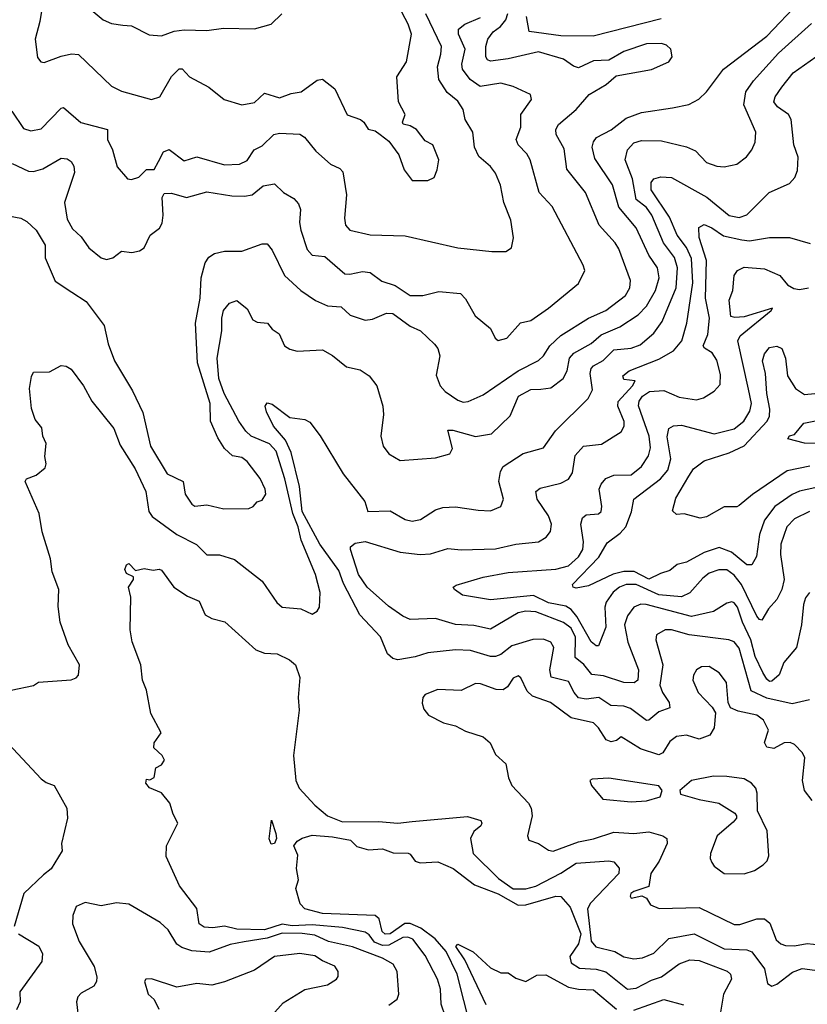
# Model space of a CAD drawing. Extents: x 1308313 to 1441400, y 959662 to 1036319.
# Tile 366 of 656: x 1377660 to 1380796, y 1007325 to 1011242. Entities that reach past the tile are written whole.
import ezdxf

# ---------------------------------------------------------------- set-up
doc = ezdxf.new("R2010")
doc.units = 0

msp = doc.modelspace()

# ---------------------------------------------------------------- linework, layer by layer
at = {"layer": '0CON10XD'}
for points in [[(1377625.9, 1008574.1), (1377715, 1008593.8), (1377735, 1008606), (1377865, 1008615.8), (1377885, 1008623.8), (1377894, 1008635), (1377898.1, 1008675), (1377852.5, 1008755), (1377820.8, 1008845), (1377812.7, 1008907.3), (1377816.2, 1008975), (1377789.2, 1009045), (1377782.3, 1009097.7), (1377750, 1009205), (1377737.5, 1009277.5), (1377681.2, 1009405), (1377686.7, 1009415), (1377725, 1009430), (1377761.2, 1009458.8), (1377765.8, 1009475), (1377760, 1009505), (1377765, 1009556), (1377752.2, 1009585), (1377748.1, 1009618.1), (1377721.7, 1009651.7), (1377707.5, 1009695), (1377699.2, 1009775), (1377707.6, 1009822.4), (1377715, 1009840), (1377779.3, 1009840.7), (1377825, 1009866.2), (1377845, 1009863.8), (1377865, 1009852.5), (1377913.8, 1009785), (1377947.5, 1009725), (1378035, 1009615.8), (1378059.9, 1009549.9), (1378120.3, 1009455), (1378162.2, 1009365), (1378174.7, 1009285), (1378188, 1009265), (1378285, 1009193.6), (1378364, 1009154), (1378405, 1009113.3), (1378455, 1009112.5), (1378515.6, 1009095), (1378625, 1009008.6), (1378683.8, 1008923.8), (1378705.4, 1008905.4), (1378778.8, 1008898.8), (1378825, 1008877.5), (1378845, 1008888.8), (1378854.2, 1008905), (1378856.6, 1008963.4), (1378838.1, 1009035), (1378780.9, 1009170.9), (1378768.1, 1009225), (1378747.1, 1009277.1), (1378716.2, 1009415), (1378681.5, 1009525), (1378655, 1009555.2), (1378581.2, 1009585), (1378560.9, 1009605), (1378532.2, 1009645), (1378474.7, 1009755), (1378452.8, 1009815), (1378445.7, 1009895), (1378465.2, 1010004.8), (1378464.7, 1010055), (1378471.4, 1010085), (1378495, 1010114.5), (1378525, 1010125.6), (1378565, 1010091.4), (1378587.8, 1010047.8), (1378605, 1010039.2), (1378646, 1010035), (1378665, 1010011.4), (1378692.4, 1009992.4), (1378714, 1009945), (1378735, 1009932), (1378765, 1009924), (1378865, 1009928.6), (1378905, 1009905.8), (1378960.9, 1009860.9), (1379015, 1009849.1), (1379051.1, 1009825), (1379081.9, 1009785), (1379105.6, 1009705), (1379107.9, 1009672.1), (1379097.5, 1009585), (1379107.1, 1009545), (1379130, 1009515), (1379175, 1009488.9), (1379315, 1009498.9), (1379372, 1009515), (1379383.2, 1009536.8), (1379365, 1009608.8), (1379385, 1009608.7), (1379474.4, 1009584.4), (1379538.1, 1009595), (1379613.4, 1009666.6), (1379645.5, 1009745), (1379695, 1009770.7), (1379735, 1009772.8), (1379775, 1009778), (1379823.2, 1009815), (1379839.7, 1009845), (1379848.9, 1009895), (1379866.1, 1009915), (1379935, 1009953.7), (1379975, 1009988.9), (1380049.2, 1010020.8), (1380122.2, 1010067.8), (1380155, 1010103.1), (1380191.4, 1010165), (1380206.1, 1010215), (1380198.9, 1010255), (1380165.2, 1010305), (1380113.9, 1010413.9), (1380045.8, 1010495.8), (1380020.3, 1010585), (1379949.5, 1010689.5), (1379939.7, 1010735), (1379944.2, 1010755.7), (1379957, 1010773), (1380015, 1010803.8), (1380075, 1010851.1), (1380135, 1010873.3), (1380258.9, 1010891.1), (1380324.6, 1010905.4), (1380363.8, 1010926.2), (1380394.6, 1010955.4), (1380461.8, 1011045), (1380635, 1011177), (1380766.5, 1011315)], [(1377754.5, 1011325.5), (1377740.2, 1011235), (1377721.8, 1011165), (1377731.3, 1011091.3), (1377744.4, 1011074.4), (1377758.1, 1011071.9), (1377825, 1011096.8), (1377866.3, 1011106.3), (1377893.8, 1011103.8), (1378025, 1010977.8), (1378065, 1010958.2), (1378184.6, 1010924.6), (1378218.1, 1010935), (1378265, 1011016.2), (1378295, 1011046.7), (1378306.4, 1011046.4), (1378335.7, 1011015), (1378413.6, 1010973.6), (1378474.2, 1010924.3), (1378545, 1010903.3), (1378595, 1010912.2), (1378635, 1010949.5), (1378695, 1010931.6), (1378741.2, 1010948.8), (1378780.8, 1010955), (1378845, 1011001.5), (1378865, 1011005.7), (1378915, 1010966.7), (1378963.4, 1010863.4), (1379016.7, 1010845), (1379030, 1010835), (1379047, 1010807), (1379075, 1010800), (1379095.5, 1010785.5), (1379129.5, 1010759.5), (1379170, 1010705), (1379191.2, 1010645), (1379222.3, 1010602.3), (1379285, 1010602.5), (1379310, 1010615), (1379322.5, 1010645), (1379328.5, 1010685), (1379304.2, 1010744.2), (1379275, 1010760), (1379240, 1010805), (1379215, 1010819.5), (1379186.7, 1010826.7), (1379183.8, 1010835), (1379194.3, 1010865), (1379167.7, 1010915), (1379161.1, 1011015), (1379200.5, 1011075), (1379220.3, 1011185), (1379207, 1011225), (1379169, 1011295)], [(1377951.9, 1011275), (1377991.7, 1011241.7), (1378025, 1011226.7), (1378070.3, 1011220.3), (1378105, 1011218.1), (1378175, 1011181.8), (1378225, 1011178.4), (1378275, 1011197.3), (1378315, 1011201.8), (1378405, 1011199.7), (1378471.5, 1011208.5), (1378595, 1011206.4), (1378661.2, 1011225), (1378703.8, 1011265)], [(1377628.7, 1010878.7), (1377675, 1010810), (1377705, 1010800), (1377745, 1010808.5), (1377825, 1010890), (1377835, 1010892.9), (1377902.8, 1010832.8), (1378009.2, 1010805), (1378009.5, 1010765), (1378028.9, 1010725), (1378047.5, 1010657.5), (1378088.8, 1010608.8), (1378105, 1010606), (1378134.2, 1010615.8), (1378165, 1010646.7), (1378195, 1010646.7), (1378212.2, 1010677.8), (1378232.9, 1010717.1), (1378255, 1010726.5), (1378315, 1010680.8), (1378365, 1010696.7), (1378475, 1010665.5), (1378535, 1010667.1), (1378565, 1010681.8), (1378593.6, 1010725), (1378625, 1010740.8), (1378672.1, 1010785), (1378695, 1010790.5), (1378775, 1010787.5), (1378793.6, 1010775), (1378838.8, 1010718.8), (1378897.7, 1010667.7), (1378935, 1010650), (1378946.5, 1010636.5), (1378961.8, 1010545), (1378953.2, 1010453.2), (1378957.5, 1010425), (1378975, 1010404.3), (1379055, 1010386.5), (1379195, 1010382.9), (1379404.6, 1010334.6), (1379539.7, 1010320.3), (1379595, 1010320), (1379618, 1010335), (1379625.8, 1010374.2), (1379615.5, 1010445), (1379586.9, 1010515), (1379573.9, 1010583.9), (1379555, 1010632), (1379535, 1010657.8), (1379488.3, 1010698.3), (1379471.3, 1010735), (1379464.5, 1010795), (1379433.3, 1010845), (1379425.4, 1010885), (1379405, 1010918.5), (1379362.1, 1010952.1), (1379329.2, 1011005), (1379323.2, 1011055), (1379337.1, 1011105), (1379338.8, 1011135), (1379276.7, 1011265)], [(1377630.2, 1010670.2), (1377695, 1010639.3), (1377715, 1010638.2), (1377751.7, 1010648.3), (1377825, 1010691.5), (1377848.5, 1010688.5), (1377865, 1010678.6), (1377875, 1010660), (1377877.8, 1010635), (1377838.4, 1010515), (1377848.9, 1010448.9), (1377870.2, 1010410.2), (1377905, 1010378.8), (1377935, 1010334.5), (1377984.2, 1010295), (1378005, 1010287.8), (1378030.8, 1010295), (1378065, 1010321.9), (1378106.1, 1010316.1), (1378137.6, 1010322.4), (1378156.2, 1010335), (1378179.5, 1010385), (1378216.5, 1010413.5), (1378226.8, 1010433.2), (1378231.6, 1010465), (1378227.5, 1010535), (1378235, 1010550.8), (1378265, 1010552.1), (1378324.5, 1010534.5), (1378405, 1010557.4), (1378505, 1010541.1), (1378555, 1010540), (1378585, 1010545.4), (1378628.8, 1010581.2), (1378675, 1010588.6), (1378710.6, 1010555), (1378750.9, 1010530.9), (1378769.4, 1010509.4), (1378777.5, 1010487.5), (1378774.1, 1010435), (1378778.7, 1010405), (1378805, 1010328.6), (1378825, 1010306), (1378875, 1010299.8), (1378955, 1010230.8), (1378975, 1010229.6), (1379025, 1010241.1), (1379055, 1010236.4), (1379102, 1010202), (1379154.6, 1010184.6), (1379215, 1010145.6), (1379265, 1010144.5), (1379328.6, 1010161.4), (1379415, 1010152.9), (1379435, 1010132), (1379474, 1010064), (1379534.2, 1010014.2), (1379552.5, 1009975), (1379565, 1009966), (1379600, 1009975), (1379654.4, 1010035.6), (1379695, 1010046), (1379766, 1010095), (1379885, 1010192.5), (1379910, 1010245), (1379902.9, 1010265), (1379779.4, 1010499.4), (1379728.2, 1010555), (1379692.1, 1010685), (1379678.5, 1010708.5), (1379644.3, 1010745), (1379636, 1010765), (1379655.6, 1010814.4), (1379655.6, 1010865), (1379697.1, 1010925), (1379694.3, 1010944.3), (1379625, 1010976.8), (1379575, 1010989.6), (1379493.3, 1010976.7), (1379453, 1011005), (1379422.6, 1011045), (1379420.7, 1011065), (1379433.1, 1011125), (1379406.9, 1011185), (1379407.5, 1011205), (1379432.3, 1011225), (1379495, 1011250.9)], [(1377867.7, 1010157.7), (1377925, 1010121.4), (1377996.9, 1010025), (1378012.8, 1009952.8), (1378037.9, 1009885), (1378108.8, 1009765), (1378150, 1009680), (1378180.3, 1009545), (1378247.1, 1009435), (1378311.5, 1009405), (1378318.8, 1009355), (1378345, 1009314.3), (1378356.9, 1009306.9), (1378405, 1009311.5), (1378473.2, 1009296.8), (1378572.4, 1009297.6), (1378590, 1009305), (1378605.9, 1009324.1), (1378625, 1009331.2), (1378639.5, 1009355), (1378637.3, 1009375), (1378616.9, 1009416.9), (1378565, 1009484), (1378545, 1009500), (1378506.9, 1009506.9), (1378475.9, 1009535.9), (1378448.9, 1009578.9), (1378419.7, 1009645), (1378418, 1009715), (1378367.6, 1009877.6), (1378359.3, 1010035), (1378378.5, 1010135), (1378382.9, 1010215), (1378398, 1010275), (1378412.8, 1010297.2), (1378435, 1010312.5), (1378475, 1010321.2), (1378545, 1010320.8), (1378625, 1010350), (1378645, 1010350.8), (1378665, 1010325.8), (1378714.5, 1010225), (1378779.2, 1010165), (1378837.8, 1010125), (1378885, 1010104.1), (1378939.7, 1010099.7), (1378976.3, 1010066.3), (1379035, 1010046.5), (1379065, 1010050.4), (1379120, 1010075), (1379145, 1010073), (1379215, 1010023.3), (1379255.6, 1010005), (1379311.5, 1009951.5), (1379324.6, 1009934.6), (1379332.9, 1009905), (1379317.6, 1009827.6), (1379334.6, 1009785), (1379353.4, 1009763.4), (1379405, 1009728.5), (1379425, 1009720.8), (1379445, 1009723.8), (1379505, 1009749.6), (1379645, 1009845.5), (1379725, 1009886.2), (1379745, 1009904.5), (1379770.8, 1009945), (1379813.9, 1009986.1), (1379925, 1010054.7), (1379993.1, 1010085), (1380071.6, 1010145), (1380088.6, 1010175), (1380091.8, 1010205), (1380045, 1010330), (1380030.8, 1010355), (1379967.3, 1010425), (1379912.5, 1010555), (1379838.1, 1010648.1), (1379828, 1010728), (1379796.2, 1010785), (1379794.6, 1010805), (1379804.8, 1010825.2), (1379875.5, 1010885), (1379927.5, 1010945), (1379995.6, 1010985), (1380035, 1011018.6), (1380175, 1011043.9), (1380244.2, 1011075), (1380257.1, 1011095), (1380252.5, 1011125), (1380235, 1011140.6), (1380215, 1011147.3), (1380155, 1011146), (1380065, 1011116.1), (1380005, 1011080.9), (1379945, 1011079.2), (1379885, 1011050.9), (1379865, 1011057.1), (1379825, 1011085.3), (1379725, 1011114.2), (1379605, 1011086.1), (1379535, 1011077.2), (1379522.9, 1011082.9), (1379516, 1011095), (1379515.8, 1011135), (1379523.5, 1011165), (1379545, 1011193.5), (1379574.3, 1011215.7), (1379595, 1011242.3), (1379603.7, 1011266.3)], [(1380213.8, 1011246.2), (1379943.3, 1011176.7), (1379815, 1011177.9), (1379688.6, 1011195), (1379678.4, 1011255)], [(1380804, 1008536), (1380735, 1008520.5), (1380635, 1008542.6), (1380571.9, 1008571.9), (1380525, 1008742.2), (1380505, 1008767.1), (1380483.3, 1008775), (1380325, 1008794.8), (1380255, 1008814.7), (1380230, 1008815), (1380195.7, 1008795), (1380192.1, 1008775), (1380220, 1008675), (1380208.1, 1008595), (1380218.8, 1008565), (1380246.1, 1008525), (1380247.8, 1008505), (1380205, 1008488.8), (1380165, 1008455.4), (1380155, 1008453.8), (1380091.9, 1008501.9), (1380065, 1008511.2), (1380013.6, 1008513.6), (1379965.2, 1008545.2), (1379915, 1008538.2), (1379885, 1008544.7), (1379866.9, 1008565), (1379845, 1008609.7), (1379775.9, 1008625.9), (1379771.2, 1008655), (1379787.2, 1008745), (1379775.2, 1008765.2), (1379745, 1008777.1), (1379703.3, 1008776.7), (1379619.4, 1008750.6), (1379575, 1008716.2), (1379555, 1008708), (1379535, 1008708.4), (1379455, 1008732.5), (1379395, 1008735.8), (1379285, 1008722.7), (1379235, 1008707.2), (1379165, 1008695.5), (1379145, 1008700.6), (1379125, 1008719.2), (1379096.4, 1008786.4), (1379013.9, 1008873.9), (1378948.7, 1008998.7), (1378930.4, 1009050.4), (1378855.5, 1009155), (1378784, 1009285), (1378773.9, 1009385), (1378740.8, 1009520.8), (1378718.7, 1009568.7), (1378670.8, 1009625), (1378642.2, 1009682.2), (1378637.1, 1009705), (1378645, 1009717.5), (1378665, 1009712), (1378735, 1009659.5), (1378795, 1009652), (1378815, 1009641.2), (1378856.2, 1009586.2), (1378947.8, 1009435), (1379034.4, 1009325), (1379046.2, 1009286.2), (1379135, 1009287.9), (1379195, 1009253.1), (1379223.2, 1009246.8), (1379255.9, 1009254.1), (1379315, 1009292.7), (1379345, 1009300.9), (1379395, 1009304.5), (1379485, 1009290.9), (1379535, 1009287.8), (1379575, 1009306), (1379586.4, 1009335), (1379567.8, 1009405), (1379574.7, 1009445), (1379584.8, 1009465.2), (1379665, 1009515.9), (1379745, 1009538.6), (1379793.4, 1009606.6), (1379923.2, 1009735), (1379940.7, 1009769.3), (1379931.6, 1009835), (1379935.5, 1009854.5), (1379944.7, 1009865), (1379983.4, 1009886.6), (1380025, 1009929), (1380095, 1009934.8), (1380130.7, 1009949.3), (1380184.5, 1009995.5), (1380218.5, 1010041.5), (1380274.1, 1010175), (1380278.6, 1010255), (1380266.4, 1010296.4), (1380222.8, 1010355), (1380176.3, 1010465), (1380155, 1010494.7), (1380115, 1010527.3), (1380099.5, 1010609.5), (1380070.8, 1010685), (1380080.5, 1010725), (1380105, 1010752.3), (1380135, 1010761.1), (1380215, 1010759.7), (1380315, 1010736.7), (1380350, 1010720), (1380395, 1010674.5), (1380435, 1010659.1), (1380465, 1010656.4), (1380515, 1010667.5), (1380553.3, 1010696.7), (1380575, 1010724.2), (1380588.5, 1010755), (1380590.9, 1010795), (1380543.3, 1010903.3), (1380551.6, 1010955), (1380581.5, 1010998.5), (1380681.4, 1011108.6), (1380812.7, 1011227.3)], [(1380805, 1008963.9), (1380788.1, 1008941.9), (1380780.2, 1008915), (1380772.9, 1008835), (1380752.2, 1008745), (1380702.2, 1008685), (1380683.8, 1008636.2), (1380655, 1008610), (1380645, 1008609.2), (1380635, 1008618.6), (1380618.2, 1008645), (1380588.1, 1008708.1), (1380570.3, 1008775), (1380537.4, 1008845), (1380518.2, 1008905), (1380505, 1008922.2), (1380495, 1008925.5), (1380475, 1008921.1), (1380422.7, 1008887.3), (1380335, 1008868.3), (1380154.8, 1008915.2), (1380132.9, 1008917.1), (1380105.2, 1008904.8), (1380079.5, 1008870.5), (1380068.4, 1008835), (1380081.1, 1008765), (1380123.2, 1008655), (1380120.4, 1008615), (1380106.7, 1008603.2), (1380065, 1008605.7), (1379985, 1008631.6), (1379937.6, 1008637.6), (1379906.4, 1008676.4), (1379871.4, 1008705), (1379872.9, 1008785), (1379855, 1008821.2), (1379825, 1008844), (1379715, 1008886), (1379675, 1008889.6), (1379645, 1008881.8), (1379535, 1008817.1), (1379467.7, 1008832.3), (1379395, 1008835.7), (1379315, 1008860.4), (1379215, 1008855.5), (1379185, 1008868.8), (1379128.6, 1008908.6), (1379043.8, 1008985), (1379008.8, 1009035), (1378976.9, 1009135), (1378976.5, 1009145), (1378995, 1009159.3), (1379035, 1009166.4), (1379175, 1009123.1), (1379255, 1009114.6), (1379295, 1009117.7), (1379365, 1009137.7), (1379417.2, 1009132.8), (1379555, 1009137.5), (1379635, 1009155.9), (1379725, 1009164.5), (1379756.1, 1009183.9), (1379773.8, 1009206.2), (1379777.7, 1009235), (1379765, 1009268.9), (1379720.4, 1009335), (1379715.6, 1009365), (1379731.8, 1009378.2), (1379815, 1009398.2), (1379845.2, 1009414.8), (1379861.2, 1009438.8), (1379871.9, 1009508.1), (1379905, 1009545.5), (1379976.2, 1009553.8), (1380055, 1009601.9), (1380067.1, 1009625), (1380066.9, 1009643.1), (1380041.6, 1009705), (1380042.9, 1009722.9), (1380100.4, 1009785), (1380110, 1009805), (1380065, 1009811.4), (1380060.8, 1009825), (1380086, 1009845), (1380205, 1009892.1), (1380262.5, 1009925), (1380295.8, 1009965), (1380315.8, 1010035), (1380339.9, 1010195), (1380335, 1010292.2), (1380315.3, 1010335.3), (1380277, 1010385), (1380247.1, 1010457.1), (1380174.7, 1010565), (1380173.6, 1010595), (1380185, 1010609.2), (1380212.4, 1010617.6), (1380255, 1010614.4), (1380396.3, 1010536.3), (1380485, 1010462.9), (1380525, 1010455.5), (1380555, 1010465.5), (1380644.4, 1010555), (1380725, 1010590.8), (1380746.7, 1010615), (1380757.2, 1010642.8), (1380760, 1010695), (1380741.5, 1010745), (1380732, 1010845), (1380721.5, 1010865), (1380676.5, 1010895), (1380662.1, 1010915), (1380667.5, 1010935), (1380695, 1010973.8), (1380739, 1011031), (1380875, 1011126.2)], [(1377615, 1010462), (1377665, 1010453.1), (1377688.8, 1010438.8), (1377725, 1010404.4), (1377761.8, 1010345), (1377761.4, 1010295), (1377801.9, 1010201.9), (1377867.7, 1010157.7)], [(1380805, 1009286.2), (1380745, 1009256.6), (1380714.7, 1009225), (1380690, 1009155), (1380689.5, 1009115), (1380703.7, 1009015), (1380694.3, 1008975.7), (1380675, 1008935.7), (1380641.5, 1008898.5), (1380615, 1008853.5), (1380605, 1008855.5), (1380595, 1008869.1), (1380534.3, 1008995), (1380505, 1009032.2), (1380475, 1009052.9), (1380443.6, 1009053.6), (1380405, 1009040.6), (1380379.3, 1009020.7), (1380327.7, 1008962.3), (1380295, 1008945.7), (1380205, 1008953.4), (1380115, 1008995.6), (1380075, 1008995.7), (1380048.4, 1008985), (1380022.3, 1008965), (1379994.8, 1008925), (1379990.2, 1008905), (1379993.2, 1008825), (1379965, 1008750.6), (1379955, 1008750.9), (1379935, 1008766.4), (1379878.2, 1008868.2), (1379855.9, 1008895.9), (1379835, 1008909.5), (1379765, 1008921.6), (1379705, 1008951.9), (1379535, 1008934.1), (1379422.9, 1008952.9), (1379391.4, 1008975), (1379386, 1008985), (1379397.3, 1008992.7), (1379505.4, 1009024.6), (1379605, 1009042.7), (1379795, 1009055.6), (1379845, 1009069.6), (1379884.2, 1009105), (1379902.7, 1009135), (1379904.4, 1009165), (1379894.1, 1009235), (1379900.3, 1009259.7), (1379915, 1009272.5), (1379963.8, 1009276.2), (1379974.4, 1009285), (1379977.3, 1009305), (1379967.5, 1009375), (1379975.3, 1009394.7), (1379993.8, 1009416.2), (1380025, 1009430.4), (1380095, 1009431.5), (1380135, 1009464.6), (1380163, 1009507), (1380171, 1009539), (1380166.8, 1009585), (1380124.3, 1009705.7), (1380126.1, 1009725), (1380139.6, 1009745), (1380167.1, 1009762.9), (1380225, 1009767.1), (1380285, 1009740.7), (1380355, 1009729.6), (1380382.3, 1009737.7), (1380425.4, 1009764.6), (1380448.5, 1009791.5), (1380450.1, 1009830.1), (1380435, 1009888), (1380417.3, 1009917.3), (1380386, 1009935), (1380380.6, 1009945), (1380399.9, 1009990.1), (1380406.2, 1010055), (1380390.2, 1010135), (1380394.8, 1010284.8), (1380364.7, 1010375.3), (1380364.5, 1010415), (1380385, 1010426.8), (1380415, 1010414.3), (1380462.3, 1010382.3), (1380535, 1010366.1), (1380565, 1010362.5), (1380645, 1010376.1), (1380725, 1010375.9), (1380807.6, 1010352.4)], [(1381015, 1009421), (1380765, 1009365.8), (1380735, 1009352.6), (1380666.2, 1009305), (1380625, 1009251.1), (1380605.8, 1009194.2), (1380594, 1009106), (1380575, 1009072.9), (1380555, 1009072.9), (1380494.4, 1009124.4), (1380445, 1009142.6), (1380385, 1009122.6), (1380315, 1009084.2), (1380278.1, 1009075), (1380248.6, 1009051.4), (1380211.8, 1009038.2), (1380165, 1009016.5), (1380106.9, 1009046.9), (1380065, 1009047.2), (1380023.3, 1009036.7), (1379925, 1008989.4), (1379875, 1008981.1), (1379864, 1008985), (1379860.6, 1008995), (1379966, 1009104), (1379999, 1009161), (1380050.3, 1009199.7), (1380072.8, 1009225), (1380095.7, 1009284.3), (1380104.9, 1009335.1), (1380211.2, 1009415), (1380239.9, 1009450.1), (1380252.9, 1009495), (1380237.6, 1009582.4), (1380244.7, 1009615.3), (1380263.3, 1009626.7), (1380295, 1009628.8), (1380425, 1009594.3), (1380505, 1009614.3), (1380542.6, 1009645), (1380567.5, 1009685), (1380573.9, 1009715), (1380562.1, 1009772.1), (1380518.6, 1009965), (1380529.1, 1009985), (1380652.5, 1010085), (1380657.5, 1010095), (1380545, 1010060.6), (1380507, 1010057), (1380491.9, 1010061.9), (1380484.1, 1010125.9), (1380499.1, 1010165), (1380504.5, 1010225), (1380518.2, 1010245), (1380545, 1010257.3), (1380625, 1010250.9), (1380685.8, 1010225), (1380717, 1010187), (1380742.6, 1010172.6), (1380765, 1010169.2), (1380800, 1010175)], [(1380806.1, 1009466.1), (1380715, 1009447.5), (1380577, 1009353), (1380525, 1009309.4), (1380515, 1009304.4), (1380465, 1009303.5), (1380395, 1009264.3), (1380369.5, 1009259.5), (1380305, 1009276), (1380275, 1009273.3), (1380258.8, 1009288.8), (1380271.9, 1009338.1), (1380323.6, 1009426.4), (1380343.1, 1009455), (1380385, 1009487.5), (1380485, 1009518.7), (1380545, 1009547.3), (1380635.6, 1009645), (1380645.2, 1009665), (1380647.1, 1009692.9), (1380635.1, 1009755), (1380629.2, 1009835), (1380616.8, 1009885), (1380625, 1009912.5), (1380645, 1009937.5), (1380675, 1009944), (1380695, 1009933.8), (1380708.8, 1009895), (1380717.4, 1009825), (1380748.3, 1009775), (1380785, 1009751.5), (1380825.2, 1009754.8)], [(1380885, 1009555.7), (1380785, 1009557.1), (1380718.8, 1009575), (1380725, 1009586.2), (1380745, 1009592.5), (1380782.4, 1009637.6), (1380835, 1009647.3)], [(1379355.3, 1007275), (1379338.2, 1007325), (1379335.5, 1007385), (1379323.6, 1007425), (1379275, 1007519.1), (1379225, 1007583.3), (1379205, 1007591.6), (1379185, 1007590.1), (1379129.9, 1007560.1), (1379105, 1007558.4), (1379072.4, 1007572.4), (1379051.7, 1007601.7), (1379035, 1007612.1), (1378945, 1007629.9), (1378825, 1007641.6), (1378745, 1007636.7), (1378705, 1007644), (1378635, 1007621.5), (1378525, 1007624.4), (1378475, 1007635.2), (1378428.8, 1007628.8), (1378395, 1007631.4), (1378374.7, 1007645), (1378365, 1007705.8), (1378295.6, 1007795.6), (1378243, 1007913), (1378244.3, 1007955), (1378290, 1008045), (1378271.2, 1008081.2), (1378258, 1008125), (1378225, 1008166.7), (1378176.4, 1008186.4), (1378162.5, 1008205), (1378165, 1008220), (1378178.3, 1008218.3), (1378195, 1008227.5), (1378202.5, 1008265), (1378225, 1008277.5), (1378236.2, 1008296.2), (1378227.5, 1008315), (1378193.8, 1008345), (1378196, 1008365), (1378223.3, 1008405), (1378181.7, 1008481.7), (1378164.4, 1008575), (1378149.5, 1008615), (1378142.5, 1008675), (1378107.3, 1008767.3), (1378100, 1008815), (1378102, 1008945), (1378093.3, 1008985), (1378112.5, 1009015), (1378112.5, 1009025), (1378085, 1009038.8), (1378078.9, 1009055), (1378085, 1009073.8), (1378095, 1009078.8), (1378120.7, 1009050.7), (1378155, 1009058.8), (1378192, 1009052), (1378215, 1009056.7), (1378225, 1009052.5), (1378274.2, 1008984.2), (1378328.5, 1008948.5), (1378375, 1008929.2), (1378398.1, 1008875), (1378425, 1008859.2), (1378476.6, 1008846.6), (1378600, 1008735), (1378635, 1008721.8), (1378685, 1008719.6), (1378734, 1008695), (1378757.5, 1008675), (1378775.8, 1008625), (1378768.9, 1008545), (1378772.3, 1008495), (1378750.7, 1008315), (1378759.1, 1008215), (1378773.1, 1008185), (1378835, 1008116.8), (1378885, 1008074.4), (1378945, 1008050.2), (1379088.5, 1008051.5), (1379165, 1008044.9), (1379222.4, 1008052.4), (1379442.5, 1008072.5), (1379495.8, 1008055.8), (1379500, 1008045), (1379495.8, 1008035), (1379468.1, 1008011.9), (1379455.3, 1007985), (1379465.4, 1007925), (1379565.9, 1007825), (1379625, 1007784.8), (1379675, 1007784.3), (1379715, 1007795.2), (1379815, 1007846.9), (1379875, 1007886.3), (1380005, 1007896), (1380025, 1007892.2), (1380047.1, 1007867.1), (1380045.4, 1007845), (1379932.5, 1007727.5), (1379920.4, 1007705), (1379935.7, 1007575.7), (1379953.8, 1007553.8), (1380029.2, 1007535), (1380065, 1007513.8), (1380105, 1007506.1), (1380140.2, 1007510.2), (1380185, 1007528.8), (1380245, 1007586.6), (1380345, 1007605.2), (1380465, 1007546), (1380555, 1007541.2), (1380575, 1007534), (1380625.5, 1007465.5), (1380637.8, 1007407.8), (1380655, 1007397.5), (1380675, 1007404.4), (1380736.9, 1007453.1), (1380775, 1007466.8), (1380865.6, 1007455.6)], [(1380815, 1008135.3), (1380784.7, 1008175), (1380776, 1008215), (1380785.6, 1008305), (1380777.1, 1008325), (1380745, 1008358.9), (1380727.1, 1008367.1), (1380704.2, 1008365), (1380662.9, 1008342.9), (1380635, 1008348), (1380625.8, 1008365.8), (1380641.9, 1008415), (1380621.9, 1008455), (1380595, 1008475.4), (1380520.8, 1008490.7), (1380490.6, 1008505), (1380480.4, 1008525), (1380474.5, 1008605), (1380445, 1008643.1), (1380405, 1008668.2), (1380375, 1008667.5), (1380355, 1008655.6), (1380342.7, 1008635), (1380340.5, 1008615), (1380360.9, 1008565), (1380416.9, 1008506.9), (1380430.5, 1008485), (1380424.7, 1008425), (1380407.5, 1008395), (1380365, 1008379.2), (1380315, 1008395.8), (1380275, 1008390), (1380249, 1008371), (1380220.9, 1008325), (1380205, 1008317.8), (1380131, 1008341), (1380055, 1008389.2), (1380035.7, 1008375), (1380015, 1008369.2), (1379995, 1008377.1), (1379964.7, 1008425), (1379945, 1008444.7), (1379855, 1008464.4), (1379773.6, 1008525), (1379701.2, 1008551.2), (1379680.9, 1008570.9), (1379655, 1008623.3), (1379645, 1008631.2), (1379625, 1008622.5), (1379602.1, 1008587.9), (1379585, 1008575.6), (1379557, 1008577), (1379495, 1008600.5), (1379475, 1008601.1), (1379417.1, 1008572.9), (1379325, 1008577.1), (1379275, 1008557.5), (1379265.7, 1008545), (1379262.3, 1008522.3), (1379269.3, 1008499.3), (1379287.5, 1008475), (1379347.5, 1008445), (1379395, 1008432.7), (1379435, 1008411.5), (1379505, 1008389.1), (1379533.1, 1008365), (1379555, 1008319.2), (1379595, 1008281.2), (1379606, 1008226), (1379619.4, 1008195), (1379685.3, 1008125.3), (1379696.5, 1008105), (1379700, 1008075), (1379689.1, 1008029.1), (1379682.2, 1007995), (1379687.5, 1007977.5), (1379725, 1007964.4), (1379765, 1007938.1), (1379784.5, 1007934.5), (1379885, 1007971.4), (1379945, 1007983.1), (1380025, 1008010), (1380105, 1008004.1), (1380165, 1008011.5), (1380221.2, 1007995), (1380236.9, 1007985), (1380237.9, 1007965), (1380206.1, 1007893.9), (1380172.9, 1007845), (1380165, 1007793.3), (1380105, 1007774), (1380093.5, 1007765), (1380090, 1007755), (1380095, 1007746.7), (1380136.4, 1007756.4), (1380155, 1007747.5), (1380171.2, 1007721.2), (1380206.6, 1007706.6), (1380365, 1007710.3), (1380505, 1007642.1), (1380527.6, 1007642.4), (1380595, 1007664.4), (1380625, 1007664.4), (1380647, 1007647), (1380671.7, 1007581.7), (1380690, 1007565), (1380708.7, 1007558.7), (1380745, 1007556.8), (1380795, 1007566.6), (1380845, 1007561.6)], [(1377615, 1008361.8), (1377745, 1008222.2), (1377765, 1008207.2), (1377797.1, 1008195), (1377847.5, 1008105), (1377850, 1008065), (1377826.2, 1007965), (1377828.6, 1007935), (1377785, 1007864.4), (1377755, 1007840), (1377676.4, 1007765), (1377637.8, 1007635)], [(1380095, 1008130.4), (1380155, 1008133.8), (1380210, 1008150), (1380217.9, 1008175), (1380204.6, 1008194.6), (1380005, 1008224.4), (1379939.3, 1008220.7), (1379930, 1008215), (1379936.7, 1008195), (1379981.5, 1008141.5), (1380095, 1008130.4)], [(1380545, 1007844.3), (1380585, 1007856.7), (1380620.6, 1007879.4), (1380636.5, 1007895), (1380642.1, 1007915), (1380635.3, 1008015), (1380596.9, 1008095), (1380596.6, 1008165), (1380590.8, 1008185), (1380573.5, 1008205), (1380545, 1008221.8), (1380475, 1008230.7), (1380422.2, 1008232.2), (1380334.8, 1008215.2), (1380288.8, 1008175), (1380291.2, 1008161.2), (1380365, 1008139.1), (1380443.8, 1008125), (1380506.7, 1008085), (1380513.8, 1008075), (1380513.8, 1008065), (1380500.9, 1008049.1), (1380437.3, 1007995), (1380410.5, 1007925), (1380408.9, 1007905), (1380415, 1007888.8), (1380425, 1007874.3), (1380465, 1007845.8), (1380545, 1007844.3)], [(1378661.7, 1007961.7), (1378653.6, 1007983.6), (1378662.5, 1008057.5), (1378680.4, 1008005), (1378681.8, 1007985), (1378675, 1007964), (1378661.7, 1007961.7)], [(1379454.2, 1007235), (1379401.1, 1007445), (1379357.4, 1007535), (1379314, 1007585), (1379257.3, 1007627.3), (1379215, 1007645.7), (1379194, 1007646), (1379135.3, 1007605), (1379115, 1007603.8), (1379103.1, 1007615), (1379090.6, 1007665), (1379075, 1007677.9), (1378865, 1007686), (1378795, 1007704.4), (1378776.7, 1007725), (1378760, 1007785), (1378770.3, 1007819.7), (1378762, 1007865), (1378767.9, 1007917.9), (1378751.4, 1007955), (1378765, 1007974), (1378784.1, 1007985.9), (1378825, 1007997.5), (1378905, 1007990.6), (1378977.5, 1007977.5), (1379002.3, 1007952.3), (1379049.2, 1007939.2), (1379105, 1007943.8), (1379147, 1007927), (1379206.1, 1007926.1), (1379215, 1007922.5), (1379234.2, 1007894.2), (1379255, 1007887.5), (1379325, 1007891.3), (1379386, 1007865), (1379470.7, 1007800.7), (1379565, 1007764.4), (1379645, 1007718.6), (1379675, 1007720.3), (1379795, 1007754.7), (1379815, 1007753.8), (1379851.7, 1007711.7), (1379893.6, 1007605), (1379885.2, 1007564.8), (1379850.2, 1007515), (1379855, 1007489.6), (1379888.5, 1007468.5), (1379955, 1007464.8), (1379994.1, 1007454.1), (1380080, 1007385), (1380115, 1007388.8), (1380175, 1007421), (1380215, 1007433.9), (1380285, 1007485.9), (1380328.1, 1007501.9), (1380365, 1007498.8), (1380476.7, 1007456.7), (1380489.6, 1007445), (1380494, 1007425), (1380461.8, 1007365), (1380449.2, 1007285)], [(1379129.1, 1007320.9), (1379163.5, 1007345), (1379169.2, 1007365), (1379162.7, 1007455), (1379147.5, 1007485), (1379105, 1007508.6), (1378985, 1007553), (1378889.5, 1007575), (1378835, 1007600.4), (1378785, 1007606.6), (1378705, 1007607.2), (1378645, 1007587.8), (1378553.2, 1007573.2), (1378497.7, 1007562.3), (1378415, 1007532.4), (1378345, 1007537.3), (1378305, 1007550.7), (1378285, 1007564.5), (1378251, 1007621), (1378219.9, 1007649.9), (1378095, 1007723.6), (1378045, 1007729.1), (1377985, 1007716), (1377920.5, 1007729.5), (1377885.5, 1007714.5), (1377871.7, 1007678.3), (1377870.5, 1007645), (1377896.9, 1007575), (1377956.8, 1007475), (1377966.5, 1007433.5), (1377965.6, 1007415), (1377955, 1007397.5), (1377905, 1007369.2), (1377891.4, 1007355), (1377885.7, 1007334.3), (1377895.4, 1007255)], [(1377654.7, 1007604.7), (1377736.1, 1007556.1), (1377750.5, 1007525), (1377747.5, 1007495), (1377660.7, 1007375), (1377661.9, 1007335), (1377647.3, 1007302.7)], [(1379517.6, 1007322.4), (1379432, 1007502), (1379396.7, 1007555), (1379405, 1007564.4), (1379465, 1007533.6), (1379535, 1007470.5), (1379575, 1007449.5), (1379605, 1007450.6), (1379635, 1007428.9), (1379675, 1007415.6), (1379718.7, 1007441.3), (1379755, 1007442.4), (1379845, 1007393.1), (1379885, 1007384.8), (1379945, 1007382.9), (1380035.8, 1007305.8)], [(1378665, 1007281.2), (1378709.3, 1007330.7), (1378795, 1007384.3), (1378885, 1007402.9), (1378921.2, 1007425), (1378928, 1007435), (1378928.6, 1007455), (1378915, 1007477.1), (1378865, 1007497.8), (1378835, 1007517.9), (1378775, 1007527.5), (1378675, 1007514.4), (1378595, 1007460.8), (1378475.9, 1007414.1), (1378425, 1007401.1), (1378365, 1007407.2), (1378285, 1007392.9), (1378185, 1007426.2), (1378162.5, 1007425), (1378157.5, 1007415), (1378172, 1007365), (1378195, 1007343.3), (1378213.8, 1007305)], [(1380105, 1007301.4), (1380225, 1007344.3), (1380302.5, 1007322.5)]]:
    msp.add_lwpolyline(points, dxfattribs=at)

doc.saveas('drawing.dxf')
